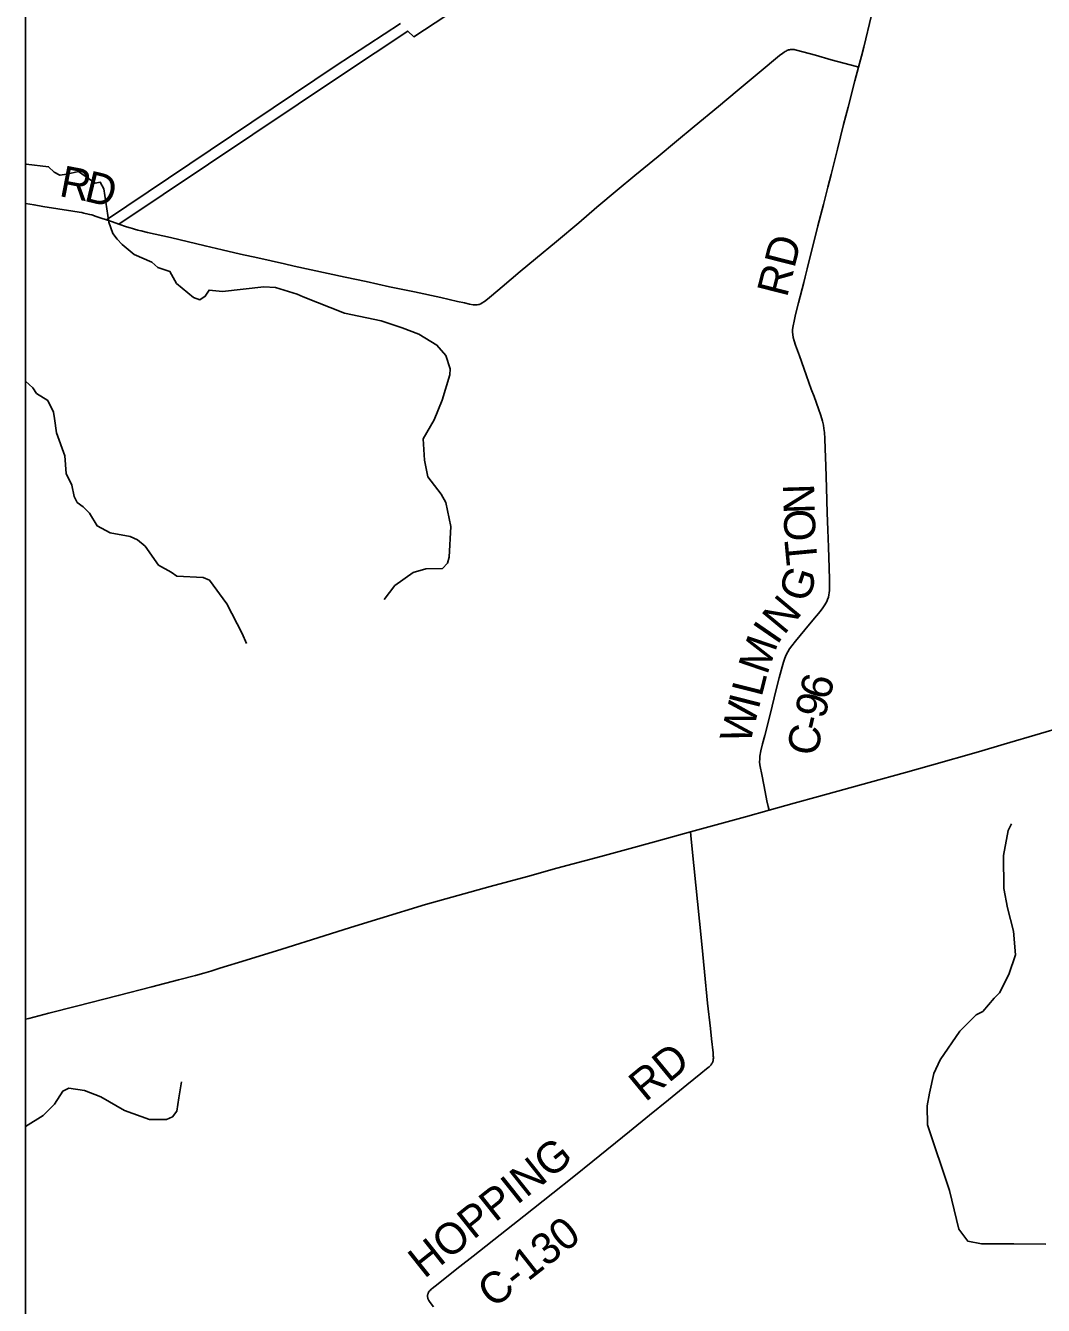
# Model space of a CAD drawing. Extents: x -49 to -8.2, y 9.4 to 23.5.
# Drawn here: x -14.966 to -14.04, y 14.037 to 15.202 of the extents above; entities that cross this region are included whole.
import ezdxf

# ---------------------------------------------------------------- set-up
doc = ezdxf.new("R2010")
doc.units = 0
for name, color, linetype in [('GM_X_Adjacent_County', 7, 'Continuous'), ('GM_X_Corporation', 7, 'Continuous'), ('GM_X_County_Road', 7, 'Continuous'), ('GM_X_County_Road_Text', 7, 'Continuous'), ('GM_X_Minor_River', 7, 'Continuous')]:
    doc.layers.add(name, color=color, linetype=linetype)

msp = doc.modelspace()

# ---------------------------------------------------------------- linework, layer by layer
at = {"layer": 'GM_X_Adjacent_County'}
msp.add_lwpolyline([(-14.9662, 16.2087), (-8.1662, 16.2087), (-8.1662, 9.4087), (-14.9662, 9.4087)], close=True, dxfattribs=at)
at = {"layer": 'GM_X_Corporation'}
msp.add_lwpolyline([(-14.6251, 15.2041), (-14.6845, 15.1651), (-14.8925, 15.0252), (-14.8871, 15.0234), (-14.8814, 15.0214), (-14.6778, 15.1575), (-14.6186, 15.197), (-14.6132, 15.1919), (-14.5556, 15.2297)], dxfattribs=at)
at = {"layer": 'GM_X_County_Road'}
for points in [[(-14.2085, 15.1642), (-14.2058, 15.1743), (-14.2038, 15.1825), (-14.1966, 15.2117), (-14.1938, 15.2222), (-14.1918, 15.2297), (-14.1825, 15.2655), (-14.1788, 15.2796), (-14.1735, 15.3004), (-14.1689, 15.3178), (-14.1621, 15.3433), (-14.1584, 15.3578), (-14.1555, 15.3689)], [(-14.7308, 14.9852), (-14.722, 14.9832), (-14.6755, 14.9732), (-14.6564, 14.9691), (-14.6351, 14.9644), (-14.6123, 14.9597), (-14.5886, 14.9546), (-14.5732, 14.951), (-14.5671, 14.9497), (-14.5623, 14.9486), (-14.5592, 14.948), (-14.5582, 14.9479), (-14.5572, 14.9479), (-14.5562, 14.9479), (-14.5553, 14.948), (-14.5543, 14.9482), (-14.5536, 14.9484), (-14.5522, 14.9489), (-14.5508, 14.9497), (-14.5489, 14.9509), (-14.5461, 14.953), (-14.5423, 14.9561), (-14.5328, 14.9642), (-14.5162, 14.9782), (-14.5025, 14.9899), (-14.4834, 15.0057), (-14.4631, 15.0227), (-14.4465, 15.0367), (-14.428, 15.0523), (-14.4121, 15.0657), (-14.3909, 15.083), (-14.3741, 15.0968), (-14.3581, 15.1101), (-14.3358, 15.1285), (-14.3189, 15.1426), (-14.2988, 15.1593), (-14.2803, 15.1748), (-14.2773, 15.1771), (-14.2763, 15.1779), (-14.2753, 15.1785), (-14.2745, 15.1789), (-14.2736, 15.1794), (-14.2729, 15.1797), (-14.2721, 15.1799), (-14.2714, 15.1801), (-14.2705, 15.1802), (-14.2697, 15.1803), (-14.2687, 15.1804), (-14.2672, 15.1802), (-14.2661, 15.18), (-14.2648, 15.1798), (-14.2477, 15.1751), (-14.2333, 15.171), (-14.2103, 15.1647), (-14.2085, 15.1642)], [(-14.2899, 14.488), (-14.2907, 14.4915), (-14.2918, 14.4967), (-14.2934, 14.5049), (-14.2962, 14.5189), (-14.2982, 14.5293), (-14.2985, 14.5321), (-14.2984, 14.5346), (-14.2982, 14.5372), (-14.2974, 14.5422), (-14.296, 14.5483), (-14.2939, 14.5561), (-14.2887, 14.5762), (-14.2836, 14.5967), (-14.2807, 14.6085), (-14.2781, 14.6184), (-14.2769, 14.6229), (-14.2756, 14.6265), (-14.2744, 14.6294), (-14.2729, 14.6321), (-14.2713, 14.6348), (-14.2693, 14.6376), (-14.266, 14.6418), (-14.2573, 14.6523), (-14.2502, 14.6609), (-14.2434, 14.669), (-14.2409, 14.6722), (-14.2391, 14.675), (-14.2375, 14.6779), (-14.2368, 14.6797), (-14.2359, 14.682), (-14.2355, 14.6839), (-14.2351, 14.686), (-14.2349, 14.688), (-14.2348, 14.692), (-14.2348, 14.6979), (-14.2352, 14.7085), (-14.2358, 14.7274), (-14.2364, 14.7432), (-14.237, 14.7588), (-14.2376, 14.7814), (-14.2384, 14.8013), (-14.2389, 14.8168), (-14.2392, 14.8264), (-14.2396, 14.8317), (-14.24, 14.8354), (-14.2405, 14.8384), (-14.2413, 14.842), (-14.2428, 14.8471), (-14.2449, 14.8532), (-14.249, 14.8646), (-14.2515, 14.8713), (-14.2558, 14.8833), (-14.2582, 14.8903), (-14.2623, 14.9014), (-14.2659, 14.9113), (-14.2671, 14.9152), (-14.2679, 14.9183), (-14.2683, 14.9208), (-14.2685, 14.9232), (-14.2685, 14.9255), (-14.268, 14.9289), (-14.2672, 14.9332), (-14.2658, 14.9393), (-14.2631, 14.9498), (-14.2584, 14.9682), (-14.2571, 14.9733), (-14.2552, 14.9808), (-14.2524, 14.992), (-14.2494, 15.0037), (-14.2454, 15.0197), (-14.2404, 15.0392), (-14.2364, 15.0549), (-14.2334, 15.0666), (-14.2302, 15.0799), (-14.2278, 15.0895), (-14.2221, 15.1121), (-14.218, 15.1277), (-14.2118, 15.1518), (-14.2085, 15.1642)], [(-14.9662, 15.0401), (-14.9585, 15.0388), (-14.9504, 15.0375), (-14.9231, 15.0331), (-14.9176, 15.0322), (-14.9152, 15.0319), (-14.9131, 15.0315), (-14.9119, 15.0312), (-14.9104, 15.0309), (-14.908, 15.0303), (-14.906, 15.0297), (-14.9019, 15.0284), (-14.8974, 15.0269), (-14.8925, 15.0252)], [(-14.8925, 15.0252), (-14.8871, 15.0234), (-14.8871, 15.0234)], [(-14.8871, 15.0234), (-14.8814, 15.0214)], [(-14.8814, 15.0214), (-14.8743, 15.0189), (-14.8711, 15.0179), (-14.8691, 15.0173), (-14.867, 15.0167), (-14.8641, 15.016), (-14.8613, 15.0153)], [(-14.8613, 15.0153), (-14.8612, 15.0153), (-14.8552, 15.0139), (-14.8343, 15.0091), (-14.8029, 15.0016), (-14.7874, 14.998), (-14.7708, 14.9942), (-14.755, 14.9907), (-14.7308, 14.9852)], [(-14.2899, 14.488), (-14.2671, 14.4944), (-14.245, 14.5005), (-14.1989, 14.5133), (-14.1659, 14.5224), (-14.142, 14.529), (-14.0993, 14.5412), (-14.076, 14.5481), (-14.043, 14.5579), (-14.0245, 14.5634), (-13.9989, 14.5708)], [(-14.3615, 14.4684), (-14.3547, 14.4703), (-14.3114, 14.482), (-14.2899, 14.488)], [(-14.9662, 14.2979), (-14.9633, 14.2986), (-14.9452, 14.3032), (-14.9199, 14.3097), (-14.882, 14.3194), (-14.8513, 14.3273), (-14.827, 14.3337), (-14.8117, 14.3377), (-14.8042, 14.3398), (-14.7976, 14.3417), (-14.7896, 14.3442), (-14.7656, 14.3516), (-14.7332, 14.3617), (-14.6947, 14.3737), (-14.6706, 14.3812), (-14.6439, 14.3894), (-14.6024, 14.4022), (-14.5437, 14.4185), (-14.5098, 14.4278), (-14.4829, 14.4352), (-14.443, 14.446), (-14.4196, 14.4523), (-14.3941, 14.4593), (-14.3615, 14.4684)], [(-14.5951, 14.0361), (-14.5973, 14.0389), (-14.5987, 14.0408), (-14.5993, 14.0418), (-14.5996, 14.0425), (-14.5999, 14.0431), (-14.6002, 14.0438), (-14.6004, 14.0445), (-14.6005, 14.0449), (-14.6005, 14.0453), (-14.6006, 14.0459), (-14.6005, 14.0463), (-14.6005, 14.0469), (-14.6004, 14.0473), (-14.6003, 14.0477), (-14.6001, 14.0482), (-14.5999, 14.0487), (-14.5997, 14.0492), (-14.5993, 14.0499), (-14.5989, 14.0504), (-14.5985, 14.0509), (-14.598, 14.0514), (-14.5972, 14.0521), (-14.5963, 14.0529), (-14.5909, 14.0571), (-14.5844, 14.0623), (-14.5712, 14.0727), (-14.5592, 14.0821), (-14.5287, 14.1061), (-14.513, 14.1187), (-14.4866, 14.1395), (-14.4675, 14.1548), (-14.4503, 14.1687), (-14.4169, 14.1956), (-14.3986, 14.2104), (-14.3815, 14.2244), (-14.3646, 14.2381), (-14.3519, 14.2485), (-14.3467, 14.2526), (-14.3445, 14.2545), (-14.3439, 14.255), (-14.3434, 14.2555), (-14.3427, 14.2564), (-14.3422, 14.2571), (-14.3418, 14.2578), (-14.3415, 14.2583), (-14.3412, 14.2589), (-14.341, 14.2594), (-14.3409, 14.2599), (-14.3408, 14.2605), (-14.3407, 14.261), (-14.3407, 14.2616), (-14.3406, 14.2623), (-14.3406, 14.2633), (-14.3407, 14.2641), (-14.3407, 14.2651), (-14.3408, 14.266), (-14.3409, 14.2672), (-14.3423, 14.2799), (-14.3433, 14.2894), (-14.3458, 14.3123), (-14.3486, 14.341), (-14.3511, 14.3661), (-14.3532, 14.3871), (-14.3583, 14.4378), (-14.3603, 14.4557), (-14.3612, 14.465), (-14.3615, 14.4684)]]:
    msp.add_lwpolyline(points, dxfattribs=at)
at = {"layer": 'GM_X_Minor_River'}
for points in [[(-14.9662, 15.0762), (-14.9656, 15.076), (-14.9453, 15.0736), (-14.9402, 15.0686), (-14.935, 15.0658), (-14.9287, 15.067), (-14.918, 15.0693), (-14.903, 15.0587)], [(-14.903, 15.0587), (-14.8983, 15.0595), (-14.8949, 15.0534), (-14.8905, 15.0232), (-14.887, 15.013), (-14.883, 15.0078), (-14.8785, 15.0028), (-14.8674, 14.9939), (-14.8514, 14.9867), (-14.8458, 14.9818), (-14.835, 14.9784), (-14.8288, 14.9675), (-14.8134, 14.9547), (-14.8077, 14.9525), (-14.8028, 14.9557), (-14.7993, 14.9613), (-14.7871, 14.9602), (-14.7495, 14.9643), (-14.739, 14.9638), (-14.7192, 14.9578), (-14.7138, 14.9552), (-14.676, 14.9404), (-14.6429, 14.9334), (-14.6237, 14.927), (-14.6086, 14.9214), (-14.592, 14.9113), (-14.5839, 14.9017), (-14.5799, 14.8898), (-14.5802, 14.8842), (-14.5874, 14.8611), (-14.5947, 14.8434), (-14.6046, 14.8259), (-14.6034, 14.8065), (-14.6002, 14.7914), (-14.5882, 14.7757), (-14.5839, 14.7682), (-14.5795, 14.7461), (-14.5809, 14.7184), (-14.5823, 14.7129), (-14.587, 14.7079), (-14.6022, 14.7077), (-14.6138, 14.7045), (-14.6303, 14.6926), (-14.64, 14.6799)], [(-14.9662, 14.8784), (-14.9595, 14.8724), (-14.9562, 14.8674), (-14.9459, 14.8608), (-14.9409, 14.8503), (-14.9399, 14.8445), (-14.9382, 14.8314), (-14.9305, 14.8106), (-14.9293, 14.7946), (-14.9243, 14.7837), (-14.922, 14.7734), (-14.9193, 14.7681), (-14.9138, 14.764), (-14.9082, 14.7584), (-14.9012, 14.7467), (-14.8894, 14.7405), (-14.871, 14.7371), (-14.8644, 14.734), (-14.8573, 14.7282), (-14.8454, 14.7111), (-14.8339, 14.7048), (-14.8287, 14.7011), (-14.8048, 14.6998), (-14.799, 14.6974), (-14.7832, 14.6759), (-14.7692, 14.6487), (-14.7652, 14.6397)], [(-14.0382, 14.0932), (-14.0672, 14.0935), (-14.0724, 14.0934), (-14.0966, 14.0934), (-14.1091, 14.096), (-14.1173, 14.1068), (-14.1257, 14.1419), (-14.1458, 14.2016), (-14.1461, 14.2189), (-14.144, 14.2306), (-14.1399, 14.2484), (-14.1344, 14.2608), (-14.1164, 14.2869), (-14.1016, 14.3019), (-14.0955, 14.305), (-14.0852, 14.317), (-14.0804, 14.3219), (-14.0718, 14.3385), (-14.0657, 14.3564), (-14.0674, 14.3779), (-14.073, 14.3992), (-14.0763, 14.4169), (-14.0766, 14.4469), (-14.0725, 14.4696), (-14.0695, 14.4757)], [(-14.9662, 14.2003), (-14.9502, 14.2103), (-14.9399, 14.2206), (-14.9322, 14.2324), (-14.927, 14.235), (-14.9126, 14.2329), (-14.8978, 14.2273), (-14.8761, 14.2148), (-14.8535, 14.2067), (-14.838, 14.2065), (-14.8326, 14.2089), (-14.8286, 14.2141), (-14.8267, 14.2262), (-14.8244, 14.241)]]:
    msp.add_lwpolyline(points, dxfattribs=at)

# ---------------------------------------------------------------- texts
at = {"layer": 'GM_X_County_Road_Text'}
for s, height, rotation, p in [('R', 0.0284, 349.0759, (-14.9366, 15.0471)), ('D', 0.0284, 346.4656, (-14.914, 15.0428)), ('RD', 0.02841, 75.7265, (-14.2737, 14.9539)), ('N', 0.0284, 91.6686, (-14.2482, 14.7581)), ('O', 0.0284, 91.6723, (-14.2474, 14.7331)), ('T', 0.0284, 95.3827, (-14.2455, 14.7125)), ('G', 0.0284, 71.5831, (-14.2548, 14.676)), ('N', 0.0284, 50.2387, (-14.2764, 14.6468)), ('I', 0.0284, 55.4959, (-14.2826, 14.6377)), ('M', 0.0284, 71.1232, (-14.2917, 14.6104)), ('L', 0.0284, 75.8733, (-14.2967, 14.5904)), ('6', 0.0284, 75.7025, (-14.2352, 14.5873)), ('9', 0.0284, 75.9385, (-14.2394, 14.5703)), ('W', 0.0284, 75.8886, (-14.3075, 14.5471)), ('I', 0.0284, 75.8842, (-14.2995, 14.579)), ('-', 0.0284, 76.704, (-14.2421, 14.5591)), ('C', 0.0284, 80.8636, (-14.2457, 14.5366)), ('RD', 0.02841, 39.495, (-14.4024, 14.2219)), ('HOPPING', 0.02841, 38.5367, (-14.6035, 14.0612)), ('C-130', 0.02841, 38.189, (-14.5407, 14.034))]:
    msp.add_text(s, height=height, rotation=rotation, dxfattribs=at).set_placement(p)

doc.saveas('drawing.dxf')
